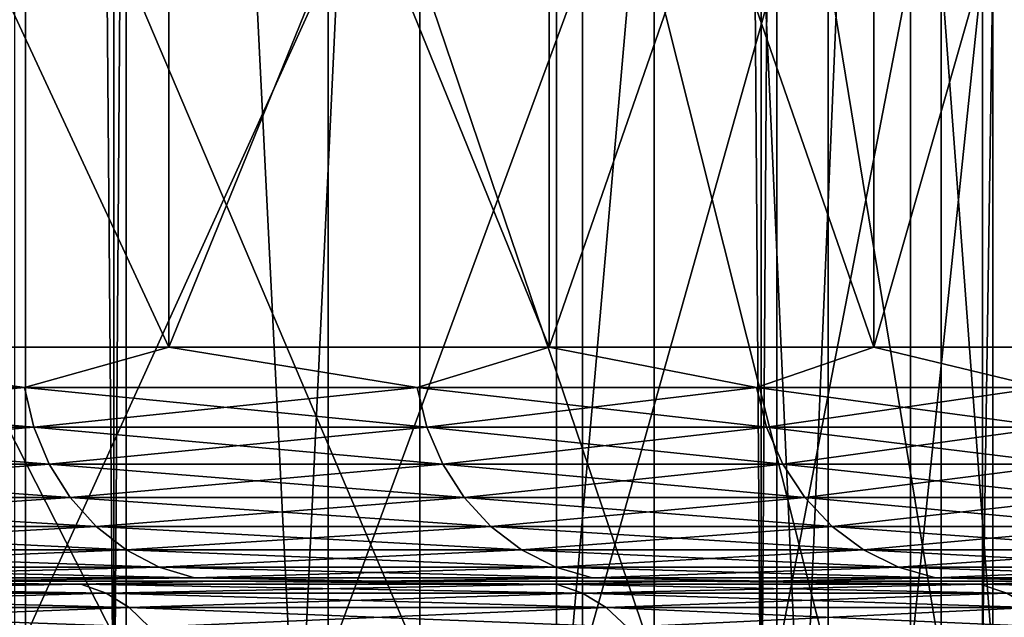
# Model space of a CAD drawing. Header units: metres. Extents: x -30 to 30, y -76 to 64.
# Tile 272 of 541: x 17.498 to 18.76, y -53.746 to -52.98. Entities that reach past the tile are written whole.
import ezdxf

# ---------------------------------------------------------------- set-up
doc = ezdxf.new("R2010")
doc.units = ezdxf.units.M
doc.layers.add('solid_508511', color=7, linetype='CONTINUOUS')

msp = doc.modelspace()

# ---------------------------------------------------------------- linework, layer by layer
at = {"layer": 'solid_508511'}
for points in [[(16.729582, -54, 15.783569), (17.619013, -54, 14.784127), (16.729612, 57.5, 15.783537)], [(16.729582, -54, -15.783569), (16.729612, 57.5, -15.783537), (17.618999, 57.5, -14.784141)], [(17.619013, -54, -14.784127), (16.729582, -54, -15.783569), (17.618999, 57.5, -14.784141)], [(17.619013, -54, 14.784127), (17.618999, 57.5, 14.784141), (16.729612, 57.5, 15.783537)], [(18.448824, -54, 13.734659), (18.448826, 57.5, 13.734654), (17.618999, 57.5, 14.784141)], [(17.619013, -54, 14.784127), (18.448824, -54, 13.734659), (17.618999, 57.5, 14.784141)], [(17.619013, -54, -14.784127), (17.618999, 57.5, -14.784141), (18.448826, 57.5, -13.734654)], [(18.448824, -54, -13.734659), (17.619013, -54, -14.784127), (18.448826, 57.5, -13.734654)], [(18.448824, -54, 13.734659), (19.216213, -54, 12.638717), (18.448826, 57.5, 13.734654)], [(18.448824, -54, -13.734659), (18.448826, 57.5, -13.734654), (19.216236, 57.5, -12.638679)], [(19.216213, -54, -12.638717), (18.448824, -54, -13.734659), (19.216236, 57.5, -12.638679)], [(19.216213, -54, 12.638717), (19.216236, 57.5, 12.638679), (18.448826, 57.5, 13.734654)], [(16.758091, -47, 12.655681), (17.505795, -47, 11.599435), (16.758362, -54, 12.655328)], [(16.758091, -47, -12.655681), (17.140135, -54, -12.133251), (17.50565, -54, -11.599666)], [(17.505795, -47, -11.599435), (16.758091, -47, -12.655681), (17.50565, -54, -11.599666)], [(17.505795, -47, 11.599435), (17.140135, -54, 12.133251), (16.758362, -54, 12.655328)], [(17.505795, -47, 11.599435), (17.50565, -54, 11.599666), (17.140135, -54, 12.133251)], [(17.505795, -47, 11.599435), (17.854559, -54, 11.055076), (17.50565, -54, 11.599666)], [(17.505795, -47, -11.599435), (17.50565, -54, -11.599666), (17.854559, -54, -11.055076)], [(17.505795, -47, 11.599435), (18.186512, -47, 10.500049), (17.854559, -54, 11.055076)], [(18.186512, -47, -10.500049), (17.505795, -47, -11.599435), (17.854559, -54, -11.055076)], [(18.186512, -47, 10.500049), (18.186533, -54, 10.500001), (17.854559, -54, 11.055076)], [(18.186512, -47, -10.500049), (17.854559, -54, -11.055076), (18.186533, -54, -10.500001)], [(18.186512, -47, 10.500049), (18.798304, -47, 9.360759), (18.186533, -54, 10.500001)], [(18.186512, -47, -10.500049), (18.186533, -54, -10.500001), (18.501255, -54, -9.934965)], [(18.798304, -47, -9.360759), (18.186512, -47, -10.500049), (18.501255, -54, -9.934965)], [(18.798304, -47, 9.360759), (18.501255, -54, 9.934965), (18.186533, -54, 10.500001)], [(18.798304, -47, 9.360759), (18.798429, -54, 9.360506), (18.501255, -54, 9.934965)], [(18.798304, -47, -9.360759), (18.501255, -54, -9.934965), (18.798429, -54, -9.360506)], [(17.689365, -53.400002, 8.323991), (17.689365, -52.200001, 8.323991), (17.131792, -52.200001, 9.41829)], [(17.131792, -53.400002, 9.41829), (17.689365, -53.400002, 8.323991), (17.131792, -52.200001, 9.41829)], [(17.131792, -53.400002, -9.41829), (17.131792, -52.200001, -9.41829), (17.689365, -52.200001, -8.323991)], [(17.689365, -53.400002, -8.323991), (17.131792, -53.400002, -9.41829), (17.689365, -52.200001, -8.323991)], [(18.177128, -53.400002, 7.19684), (18.177128, -52.200001, 7.19684), (17.689365, -52.200001, 8.323991)], [(17.689365, -53.400002, 8.323991), (18.177128, -53.400002, 7.19684), (17.689365, -52.200001, 8.323991)], [(17.689365, -53.400002, -8.323991), (17.689365, -52.200001, -8.323991), (18.177128, -52.200001, -7.19684)], [(18.177128, -53.400002, -7.19684), (17.689365, -53.400002, -8.323991), (18.177128, -52.200001, -7.19684)], [(18.593153, -53.400002, 6.041286), (18.593153, -52.200001, 6.041286), (18.177128, -52.200001, 7.19684)], [(18.177128, -53.400002, 7.19684), (18.593153, -53.400002, 6.041286), (18.177128, -52.200001, 7.19684)], [(18.177128, -53.400002, -7.19684), (18.177128, -52.200001, -7.19684), (18.593153, -52.200001, -6.041286)], [(18.593153, -53.400002, -6.041286), (18.177128, -53.400002, -7.19684), (18.593153, -52.200001, -6.041286)], [(18.935801, -53.400002, 4.861891), (18.935801, -52.200001, 4.861891), (18.593153, -52.200001, 6.041286)], [(18.593153, -53.400002, 6.041286), (18.935801, -53.400002, 4.861891), (18.593153, -52.200001, 6.041286)], [(18.593153, -53.400002, -6.041286), (18.593153, -52.200001, -6.041286), (18.935801, -52.200001, -4.861891)], [(18.935801, -53.400002, -4.861891), (18.593153, -53.400002, -6.041286), (18.935801, -52.200001, -4.861891)], [(17.183969, -52.914612, -7.501579), (17.183969, -53.800961, -7.501579), (17.634918, -53.800961, -6.369626)], [(17.634918, -52.914612, -6.369626), (17.183969, -52.914612, -7.501579), (17.634918, -53.800961, -6.369626)], [(17.893896, -52.914612, 5.600982), (17.893896, -53.800961, 5.600982), (17.492193, -53.800961, 6.751715)], [(17.492193, -52.914612, 6.751715), (17.893896, -52.914612, 5.600982), (17.492193, -53.800961, 6.751715)], [(17.634918, -52.914612, -6.369626), (17.634918, -53.800961, -6.369626), (18.011356, -53.800961, -5.210906)], [(18.011356, -52.914612, -5.210906), (17.634918, -52.914612, -6.369626), (18.011356, -53.800961, -5.210906)], [(18.219841, -52.914612, 4.427176), (18.219841, -53.800961, 4.427176), (17.893896, -53.800961, 5.600982)], [(17.893896, -52.914612, 5.600982), (18.219841, -52.914612, 4.427176), (17.893896, -53.800961, 5.600982)], [(18.011356, -52.914612, -5.210906), (18.011356, -53.800961, -5.210906), (18.311838, -53.800961, -4.029777)], [(18.311838, -52.914612, -4.029777), (18.011356, -52.914612, -5.210906), (18.311838, -53.800961, -4.029777)], [(18.468941, -52.914612, 3.234302), (18.468941, -53.800961, 3.234302), (18.219841, -53.800961, 4.427176)], [(18.219841, -52.914612, 4.427176), (18.468941, -52.914612, 3.234302), (18.219841, -53.800961, 4.427176)], [(18.311838, -52.914612, -4.029777), (18.311838, -53.800961, -4.029777), (18.534857, -53.800961, -2.832238)], [(18.534857, -52.914612, -2.832238), (18.311838, -52.914612, -4.029777), (18.534857, -53.800961, -2.832238)], [(18.640018, -52.914612, 2.027856), (18.640018, -53.800961, 2.027856), (18.468941, -53.800961, 3.234302)], [(18.468941, -52.914612, 3.234302), (18.640018, -52.914612, 2.027856), (18.468941, -53.800961, 3.234302)], [(18.534857, -52.914612, -2.832238), (18.534857, -53.800961, -2.832238), (18.67971, -53.800961, -1.622015)], [(18.67971, -52.914612, -1.622015), (18.534857, -52.914612, -2.832238), (18.67971, -53.800961, -1.622015)], [(18.732365, -52.914612, 0.813027), (18.732365, -53.800961, 0.813027), (18.640018, -53.800961, 2.027856)], [(18.640018, -52.914612, 2.027856), (18.732365, -52.914612, 0.813027), (18.640018, -53.800961, 2.027856)], [(18.67971, -52.914612, -1.622015), (18.67971, -53.800961, -1.622015), (18.745611, -53.800961, -0.405663)], [(18.745611, -52.914612, -0.405663), (18.67971, -52.914612, -1.622015), (18.745611, -53.800961, -0.405663)], [(18.745611, -52.914612, -0.405663), (18.745611, -53.800961, -0.405663), (18.732365, -53.800961, 0.813027)], [(18.732365, -52.914612, 0.813027), (18.745611, -52.914612, -0.405663), (18.732365, -53.800961, 0.813027)], [(16.934689, -53.451733, -9.777247), (17.131792, -53.400002, -9.41829), (17.504465, -53.451733, -8.716188)], [(17.504465, -53.451733, 8.716188), (17.131792, -53.400002, 9.41829), (16.934689, -53.451733, 9.777247)], [(17.504465, -53.451733, -8.716188), (17.131792, -53.400002, -9.41829), (17.689365, -53.400002, -8.323991)], [(17.504465, -53.451733, 8.716188), (17.689365, -53.400002, 8.323991), (17.131792, -53.400002, 9.41829)], [(17.504465, -53.451733, -8.716188), (17.689365, -53.400002, -8.323991), (18.007841, -53.451733, -7.622066)], [(18.007841, -53.451733, 7.622066), (17.689365, -53.400002, 8.323991), (17.504465, -53.451733, 8.716188)], [(18.007841, -53.451733, -7.622066), (17.689365, -53.400002, -8.323991), (18.177128, -53.400002, -7.19684)], [(18.007841, -53.451733, 7.622066), (18.177128, -53.400002, 7.19684), (17.689365, -53.400002, 8.323991)], [(18.007841, -53.451733, -7.622066), (18.177128, -53.400002, -7.19684), (18.442907, -53.451733, -6.49903)], [(18.442907, -53.451733, 6.49903), (18.177128, -53.400002, 7.19684), (18.007841, -53.451733, 7.622066)], [(18.442907, -53.451733, -6.49903), (18.177128, -53.400002, -7.19684), (18.593153, -53.400002, -6.041286)], [(18.442907, -53.451733, 6.49903), (18.593153, -53.400002, 6.041286), (18.177128, -53.400002, 7.19684)], [(18.442907, -53.451733, -6.49903), (18.593153, -53.400002, -6.041286), (18.808014, -53.451733, -5.351341)], [(18.808014, -53.451733, 5.351341), (18.593153, -53.400002, 6.041286), (18.442907, -53.451733, 6.49903)], [(18.808014, -53.451733, -5.351341), (18.593153, -53.400002, -6.041286), (18.935801, -53.400002, -4.861891)], [(18.808014, -53.451733, 5.351341), (18.935801, -53.400002, 4.861891), (18.593153, -53.400002, 6.041286)], [(16.934689, -53.451733, 9.777247), (16.946373, -53.502312, 9.783993), (17.516542, -53.502312, 8.722201)], [(17.504465, -53.451733, 8.716188), (16.934689, -53.451733, 9.777247), (17.516542, -53.502312, 8.722201)], [(16.934689, -53.451733, -9.777247), (17.504465, -53.451733, -8.716188), (16.946373, -53.502312, -9.783993)], [(17.504465, -53.451733, -8.716188), (17.516542, -53.502312, -8.722201), (16.946373, -53.502312, -9.783993)], [(17.504465, -53.451733, 8.716188), (17.516542, -53.502312, 8.722201), (18.020266, -53.502312, 7.627324)], [(18.007841, -53.451733, 7.622066), (17.504465, -53.451733, 8.716188), (18.020266, -53.502312, 7.627324)], [(17.504465, -53.451733, -8.716188), (18.007841, -53.451733, -7.622066), (17.516542, -53.502312, -8.722201)], [(18.007841, -53.451733, -7.622066), (18.020266, -53.502312, -7.627324), (17.516542, -53.502312, -8.722201)], [(18.007841, -53.451733, 7.622066), (18.020266, -53.502312, 7.627324), (18.455631, -53.502312, 6.503514)], [(18.442907, -53.451733, 6.49903), (18.007841, -53.451733, 7.622066), (18.455631, -53.502312, 6.503514)], [(18.007841, -53.451733, -7.622066), (18.442907, -53.451733, -6.49903), (18.020266, -53.502312, -7.627324)], [(18.442907, -53.451733, -6.49903), (18.455631, -53.502312, -6.503514), (18.020266, -53.502312, -7.627324)], [(18.442907, -53.451733, 6.49903), (18.455631, -53.502312, 6.503514), (18.82099, -53.502312, 5.355033)], [(18.808014, -53.451733, 5.351341), (18.442907, -53.451733, 6.49903), (18.82099, -53.502312, 5.355033)], [(18.442907, -53.451733, -6.49903), (18.808014, -53.451733, -5.351341), (18.455631, -53.502312, -6.503514)], [(18.808014, -53.451733, -5.351341), (18.82099, -53.502312, -5.355033), (18.455631, -53.502312, -6.503514)], [(16.946373, -53.502312, 9.783993), (16.96549, -53.549774, 9.795031), (17.536304, -53.549774, 8.732042)], [(17.516542, -53.502312, 8.722201), (16.946373, -53.502312, 9.783993), (17.536304, -53.549774, 8.732042)], [(16.946373, -53.502312, -9.783993), (17.516542, -53.502312, -8.722201), (16.96549, -53.549774, -9.795031)], [(17.516542, -53.502312, -8.722201), (17.536304, -53.549774, -8.732042), (16.96549, -53.549774, -9.795031)], [(17.516542, -53.502312, 8.722201), (17.536304, -53.549774, 8.732042), (18.040596, -53.549774, 7.635929)], [(18.020266, -53.502312, 7.627324), (17.516542, -53.502312, 8.722201), (18.040596, -53.549774, 7.635929)], [(17.516542, -53.502312, -8.722201), (18.020266, -53.502312, -7.627324), (17.536304, -53.549774, -8.732042)], [(18.020266, -53.502312, -7.627324), (18.040596, -53.549774, -7.635929), (17.536304, -53.549774, -8.732042)], [(18.020266, -53.502312, 7.627324), (18.040596, -53.549774, 7.635929), (18.476454, -53.549774, 6.510851)], [(18.455631, -53.502312, 6.503514), (18.020266, -53.502312, 7.627324), (18.476454, -53.549774, 6.510851)], [(18.020266, -53.502312, -7.627324), (18.455631, -53.502312, -6.503514), (18.040596, -53.549774, -7.635929)], [(18.455631, -53.502312, -6.503514), (18.476454, -53.549774, -6.510851), (18.040596, -53.549774, -7.635929)], [(18.455631, -53.502312, 6.503514), (18.476454, -53.549774, 6.510851), (18.842224, -53.549774, 5.361075)], [(18.82099, -53.502312, 5.355033), (18.455631, -53.502312, 6.503514), (18.842224, -53.549774, 5.361075)], [(18.455631, -53.502312, -6.503514), (18.82099, -53.502312, -5.355033), (18.476454, -53.549774, -6.510851)], [(18.82099, -53.502312, -5.355033), (18.842224, -53.549774, -5.361075), (18.476454, -53.549774, -6.510851)], [(16.96549, -53.549774, 9.795031), (16.991463, -53.592674, 9.810026), (17.56315, -53.592674, 8.74541)], [(17.536304, -53.549774, 8.732042), (16.96549, -53.549774, 9.795031), (17.56315, -53.592674, 8.74541)], [(16.96549, -53.549774, -9.795031), (17.536304, -53.549774, -8.732042), (16.991463, -53.592674, -9.810026)], [(17.536304, -53.549774, -8.732042), (17.56315, -53.592674, -8.74541), (16.991463, -53.592674, -9.810026)], [(17.536304, -53.549774, 8.732042), (17.56315, -53.592674, 8.74541), (18.068214, -53.592674, 7.647619)], [(18.040596, -53.549774, 7.635929), (17.536304, -53.549774, 8.732042), (18.068214, -53.592674, 7.647619)], [(17.536304, -53.549774, -8.732042), (18.040596, -53.549774, -7.635929), (17.56315, -53.592674, -8.74541)], [(18.040596, -53.549774, -7.635929), (18.068214, -53.592674, -7.647619), (17.56315, -53.592674, -8.74541)], [(18.040596, -53.549774, 7.635929), (18.068214, -53.592674, 7.647619), (18.50474, -53.592674, 6.520819)], [(18.476454, -53.549774, 6.510851), (18.040596, -53.549774, 7.635929), (18.50474, -53.592674, 6.520819)], [(18.040596, -53.549774, -7.635929), (18.476454, -53.549774, -6.510851), (18.068214, -53.592674, -7.647619)], [(18.476454, -53.549774, -6.510851), (18.50474, -53.592674, -6.520819), (18.068214, -53.592674, -7.647619)], [(18.476454, -53.549774, 6.510851), (18.50474, -53.592674, 6.520819), (18.871069, -53.592674, 5.369282)], [(18.842224, -53.549774, 5.361075), (18.476454, -53.549774, 6.510851), (18.871069, -53.592674, 5.369282)], [(18.476454, -53.549774, -6.510851), (18.842224, -53.549774, -5.361075), (18.50474, -53.592674, -6.520819)], [(18.842224, -53.549774, -5.361075), (18.871069, -53.592674, -5.369282), (18.50474, -53.592674, -6.520819)], [(16.991463, -53.592674, 9.810026), (17.023499, -53.629711, 9.828522), (17.596264, -53.629711, 8.761898)], [(17.56315, -53.592674, 8.74541), (16.991463, -53.592674, 9.810026), (17.596264, -53.629711, 8.761898)], [(16.991463, -53.592674, -9.810026), (17.56315, -53.592674, -8.74541), (17.023499, -53.629711, -9.828522)], [(17.56315, -53.592674, -8.74541), (17.596264, -53.629711, -8.761898), (17.023499, -53.629711, -9.828522)], [(17.56315, -53.592674, 8.74541), (17.596264, -53.629711, 8.761898), (18.10228, -53.629711, 7.662038)], [(18.068214, -53.592674, 7.647619), (17.56315, -53.592674, 8.74541), (18.10228, -53.629711, 7.662038)], [(17.56315, -53.592674, -8.74541), (18.068214, -53.592674, -7.647619), (17.596264, -53.629711, -8.761898)], [(18.068214, -53.592674, -7.647619), (18.10228, -53.629711, -7.662038), (17.596264, -53.629711, -8.761898)], [(18.068214, -53.592674, 7.647619), (18.10228, -53.629711, 7.662038), (18.539627, -53.629711, 6.533113)], [(18.50474, -53.592674, 6.520819), (18.068214, -53.592674, 7.647619), (18.539627, -53.629711, 6.533113)], [(18.068214, -53.592674, -7.647619), (18.50474, -53.592674, -6.520819), (18.10228, -53.629711, -7.662038)], [(18.50474, -53.592674, -6.520819), (18.539627, -53.629711, -6.533113), (18.10228, -53.629711, -7.662038)], [(18.50474, -53.592674, 6.520819), (18.539627, -53.629711, 6.533113), (18.906649, -53.629711, 5.379405)], [(18.871069, -53.592674, 5.369282), (18.50474, -53.592674, 6.520819), (18.906649, -53.629711, 5.379405)], [(18.50474, -53.592674, -6.520819), (18.871069, -53.592674, -5.369282), (18.539627, -53.629711, -6.533113)], [(18.871069, -53.592674, -5.369282), (18.906649, -53.629711, -5.379405), (18.539627, -53.629711, -6.533113)], [(17.023499, -53.629711, 9.828522), (17.060621, -53.659756, 9.849955), (17.634636, -53.659756, 8.781005)], [(17.596264, -53.629711, 8.761898), (17.023499, -53.629711, 9.828522), (17.634636, -53.659756, 8.781005)], [(17.023499, -53.629711, -9.828522), (17.596264, -53.629711, -8.761898), (17.060621, -53.659756, -9.849955)], [(17.596264, -53.629711, -8.761898), (17.634636, -53.659756, -8.781005), (17.060621, -53.659756, -9.849955)], [(17.596264, -53.629711, 8.761898), (17.634636, -53.659756, 8.781005), (18.141756, -53.659756, 7.678746)], [(18.10228, -53.629711, 7.662038), (17.596264, -53.629711, 8.761898), (18.141756, -53.659756, 7.678746)], [(17.596264, -53.629711, -8.761898), (18.10228, -53.629711, -7.662038), (17.634636, -53.659756, -8.781005)], [(18.10228, -53.629711, -7.662038), (18.141756, -53.659756, -7.678746), (17.634636, -53.659756, -8.781005)], [(18.10228, -53.629711, 7.662038), (18.141756, -53.659756, 7.678746), (18.580057, -53.659756, 6.547359)], [(18.539627, -53.629711, 6.533113), (18.10228, -53.629711, 7.662038), (18.580057, -53.659756, 6.547359)], [(18.10228, -53.629711, -7.662038), (18.539627, -53.629711, -6.533113), (18.141756, -53.659756, -7.678746)], [(18.539627, -53.629711, -6.533113), (18.580057, -53.659756, -6.547359), (18.141756, -53.659756, -7.678746)], [(18.539627, -53.629711, 6.533113), (18.580057, -53.659756, 6.547359), (18.947878, -53.659756, 5.391136)], [(18.906649, -53.629711, 5.379405), (18.539627, -53.629711, 6.533113), (18.947878, -53.659756, 5.391136)], [(18.539627, -53.629711, -6.533113), (18.906649, -53.629711, -5.379405), (18.580057, -53.659756, -6.547359)], [(18.906649, -53.629711, -5.379405), (18.947878, -53.659756, -5.391136), (18.580057, -53.659756, -6.547359)], [(17.060621, -53.659756, 9.849955), (17.101702, -53.681889, 9.873672), (17.677097, -53.681889, 8.802149)], [(17.634636, -53.659756, 8.781005), (17.060621, -53.659756, 9.849955), (17.677097, -53.681889, 8.802149)], [(17.060621, -53.659756, -9.849955), (17.634636, -53.659756, -8.781005), (17.101702, -53.681889, -9.873672)], [(17.634636, -53.659756, -8.781005), (17.677097, -53.681889, -8.802149), (17.101702, -53.681889, -9.873672)], [(17.634636, -53.659756, 8.781005), (17.677097, -53.681889, 8.802149), (18.185438, -53.681889, 7.697236)], [(18.141756, -53.659756, 7.678746), (17.634636, -53.659756, 8.781005), (18.185438, -53.681889, 7.697236)], [(17.634636, -53.659756, -8.781005), (18.141756, -53.659756, -7.678746), (17.677097, -53.681889, -8.802149)], [(18.141756, -53.659756, -7.678746), (18.185438, -53.681889, -7.697236), (17.677097, -53.681889, -8.802149)], [(18.141756, -53.659756, 7.678746), (18.185438, -53.681889, 7.697236), (18.624796, -53.681889, 6.563125)], [(18.580057, -53.659756, 6.547359), (18.141756, -53.659756, 7.678746), (18.624796, -53.681889, 6.563125)], [(18.141756, -53.659756, -7.678746), (18.580057, -53.659756, -6.547359), (18.185438, -53.681889, -7.697236)], [(18.580057, -53.659756, -6.547359), (18.624796, -53.681889, -6.563125), (18.185438, -53.681889, -7.697236)], [(18.580057, -53.659756, 6.547359), (18.624796, -53.681889, 6.563125), (18.993502, -53.681889, 5.404118)], [(18.947878, -53.659756, 5.391136), (18.580057, -53.659756, 6.547359), (18.993502, -53.681889, 5.404118)], [(18.580057, -53.659756, -6.547359), (18.947878, -53.659756, -5.391136), (18.624796, -53.681889, -6.563125)], [(18.947878, -53.659756, -5.391136), (18.993502, -53.681889, -5.404118), (18.624796, -53.681889, -6.563125)], [(17.101702, -53.681889, 9.873672), (17.145489, -53.695442, 9.898952), (17.722359, -53.695442, 8.824686)], [(17.677097, -53.681889, 8.802149), (17.101702, -53.681889, 9.873672), (17.722359, -53.695442, 8.824686)], [(17.101702, -53.681889, -9.873672), (17.677097, -53.681889, -8.802149), (17.145489, -53.695442, -9.898952)], [(17.677097, -53.681889, -8.802149), (17.722359, -53.695442, -8.824686), (17.145489, -53.695442, -9.898952)], [(17.677097, -53.681889, 8.802149), (17.722359, -53.695442, 8.824686), (18.232, -53.695442, 7.716944)], [(18.185438, -53.681889, 7.697236), (17.677097, -53.681889, 8.802149), (18.232, -53.695442, 7.716944)], [(17.677097, -53.681889, -8.802149), (18.185438, -53.681889, -7.697236), (17.722359, -53.695442, -8.824686)], [(18.185438, -53.681889, -7.697236), (18.232, -53.695442, -7.716944), (17.722359, -53.695442, -8.824686)], [(18.185438, -53.681889, 7.697236), (18.232, -53.695442, 7.716944), (18.672482, -53.695442, 6.579929)], [(18.624796, -53.681889, 6.563125), (18.185438, -53.681889, 7.697236), (18.672482, -53.695442, 6.579929)], [(18.185438, -53.681889, -7.697236), (18.624796, -53.681889, -6.563125), (18.232, -53.695442, -7.716944)], [(18.624796, -53.681889, -6.563125), (18.672482, -53.695442, -6.579929), (18.232, -53.695442, -7.716944)], [(18.624796, -53.681889, 6.563125), (18.672482, -53.695442, 6.579929), (19.042133, -53.695442, 5.417954)], [(18.993502, -53.681889, 5.404118), (18.624796, -53.681889, 6.563125), (19.042133, -53.695442, 5.417954)], [(18.624796, -53.681889, -6.563125), (18.993502, -53.681889, -5.404118), (18.672482, -53.695442, -6.579929)], [(18.993502, -53.681889, -5.404118), (19.042133, -53.695442, -5.417954), (18.672482, -53.695442, -6.579929)], [(16.90328, -53.703842, -11.667492), (17.088108, -53.700001, -11.324597), (17.576906, -53.703842, -10.62561)], [(17.576906, -53.703842, 10.62561), (17.088104, -53.700001, 11.324602), (16.90328, -53.703842, 11.667492)], [(16.90328, -53.703842, 11.667492), (16.934187, -53.71524, 11.688826), (17.609045, -53.71524, 10.64504)], [(17.576906, -53.703842, 10.62561), (16.90328, -53.703842, 11.667492), (17.609045, -53.71524, 10.64504)], [(16.90328, -53.703842, -11.667492), (17.576906, -53.703842, -10.62561), (16.934187, -53.71524, -11.688826)], [(17.576906, -53.703842, -10.62561), (17.609045, -53.71524, -10.64504), (16.934187, -53.71524, -11.688826)], [(17.394138, -53.700001, 9.563807), (17.088104, -53.700001, 11.324602), (17.752909, -53.700001, 10.25106)], [(17.576906, -53.703842, 10.62561), (17.752909, -53.700001, 10.25106), (17.088104, -53.700001, 11.324602)], [(17.394123, -53.700001, -9.563835), (17.752913, -53.700001, -10.251055), (17.088108, -53.700001, -11.324597)], [(17.576906, -53.703842, -10.62561), (17.088108, -53.700001, -11.324597), (17.752913, -53.700001, -10.251055)], [(17.722359, -53.695442, 8.824686), (17.145489, -53.695442, 9.898952), (17.394138, -53.700001, 9.563807)], [(17.145489, -53.695442, -9.898952), (17.722359, -53.695442, -8.824686), (17.394123, -53.700001, -9.563835)], [(17.722359, -53.695442, -8.824686), (17.960386, -53.700001, -8.452628), (17.394123, -53.700001, -9.563835)], [(17.394123, -53.700001, -9.563835), (17.960386, -53.700001, -8.452628), (17.752913, -53.700001, -10.251055)], [(17.722359, -53.695442, 8.824686), (17.394138, -53.700001, 9.563807), (17.9604, -53.700001, 8.4526)], [(17.9604, -53.700001, 8.4526), (17.394138, -53.700001, 9.563807), (17.752909, -53.700001, 10.25106)], [(17.576906, -53.703842, -10.62561), (17.752913, -53.700001, -10.251055), (18.186398, -53.703842, -9.544957)], [(18.186398, -53.703842, 9.544957), (17.752909, -53.700001, 10.25106), (17.576906, -53.703842, 10.62561)], [(17.576906, -53.703842, 10.62561), (17.609045, -53.71524, 10.64504), (18.21965, -53.71524, 9.56241)], [(18.186398, -53.703842, 9.544957), (17.576906, -53.703842, 10.62561), (18.21965, -53.71524, 9.56241)], [(17.576906, -53.703842, -10.62561), (18.186398, -53.703842, -9.544957), (17.609045, -53.71524, -10.64504)], [(18.186398, -53.703842, -9.544957), (18.21965, -53.71524, -9.56241), (17.609045, -53.71524, -10.64504)], [(18.232, -53.695442, 7.716944), (17.722359, -53.695442, 8.824686), (17.9604, -53.700001, 8.4526)], [(17.722359, -53.695442, -8.824686), (18.232, -53.695442, -7.716944), (17.960386, -53.700001, -8.452628)], [(17.9604, -53.700001, 8.4526), (17.752909, -53.700001, 10.25106), (18.350355, -53.700001, 9.138621)], [(18.186398, -53.703842, 9.544957), (18.350355, -53.700001, 9.138621), (17.752909, -53.700001, 10.25106)], [(17.960386, -53.700001, -8.452628), (18.350357, -53.700001, -9.138617), (17.752913, -53.700001, -10.251055)], [(18.186398, -53.703842, -9.544957), (17.752913, -53.700001, -10.251055), (18.350357, -53.700001, -9.138617)], [(18.232, -53.695442, -7.716944), (18.455757, -53.700001, -7.308045), (17.960386, -53.700001, -8.452628)], [(17.960386, -53.700001, -8.452628), (18.455757, -53.700001, -7.308045), (18.350357, -53.700001, -9.138617)], [(18.232, -53.695442, 7.716944), (17.9604, -53.700001, 8.4526), (18.455769, -53.700001, 7.308016)], [(18.455769, -53.700001, 7.308016), (17.9604, -53.700001, 8.4526), (18.350355, -53.700001, 9.138621)], [(18.186398, -53.703842, -9.544957), (18.350357, -53.700001, -9.138617), (18.729527, -53.703842, -8.429476)], [(18.729527, -53.703842, 8.429476), (18.350355, -53.700001, 9.138621), (18.186398, -53.703842, 9.544957)], [(18.186398, -53.703842, 9.544957), (18.21965, -53.71524, 9.56241), (18.763773, -53.71524, 8.444889)], [(18.729527, -53.703842, 8.429476), (18.186398, -53.703842, 9.544957), (18.763773, -53.71524, 8.444889)], [(18.186398, -53.703842, -9.544957), (18.729527, -53.703842, -8.429476), (18.21965, -53.71524, -9.56241)], [(18.729527, -53.703842, -8.429476), (18.763773, -53.71524, -8.444889), (18.21965, -53.71524, -9.56241)], [(18.672482, -53.695442, 6.579929), (18.232, -53.695442, 7.716944), (18.455769, -53.700001, 7.308016)], [(18.232, -53.695442, -7.716944), (18.672482, -53.695442, -6.579929), (18.455757, -53.700001, -7.308045)], [(18.455769, -53.700001, 7.308016), (18.350355, -53.700001, 9.138621), (18.878208, -53.700001, 7.991446)], [(18.729527, -53.703842, 8.429476), (18.878208, -53.700001, 7.991446), (18.350355, -53.700001, 9.138621)], [(18.878239, -53.700001, -6.134702), (18.87821, -53.700001, -7.991442), (18.350357, -53.700001, -9.138617)], [(18.729527, -53.703842, -8.429476), (18.350357, -53.700001, -9.138617), (18.87821, -53.700001, -7.991442)], [(18.455757, -53.700001, -7.308045), (18.878239, -53.700001, -6.134702), (18.350357, -53.700001, -9.138617)], [(18.672482, -53.695442, -6.579929), (18.878239, -53.700001, -6.134702), (18.455757, -53.700001, -7.308045)], [(18.672482, -53.695442, 6.579929), (18.455769, -53.700001, 7.308016), (18.878248, -53.700001, 6.134672)], [(18.878248, -53.700001, 6.134672), (18.455769, -53.700001, 7.308016), (18.878208, -53.700001, 7.991446)], [(19.042133, -53.695442, 5.417954), (18.672482, -53.695442, 6.579929), (18.878248, -53.700001, 6.134672)], [(18.672482, -53.695442, -6.579929), (19.042133, -53.695442, -5.417954), (18.878239, -53.700001, -6.134702)], [(18.729527, -53.703842, -8.429476), (18.87821, -53.700001, -7.991442), (19.204315, -53.703842, -7.283236)], [(19.204315, -53.703842, 7.283236), (18.878208, -53.700001, 7.991446), (18.729527, -53.703842, 8.429476)], [(18.729527, -53.703842, 8.429476), (18.763773, -53.71524, 8.444889), (19.239429, -53.71524, 7.296553)], [(19.204315, -53.703842, 7.283236), (18.729527, -53.703842, 8.429476), (19.239429, -53.71524, 7.296553)], [(18.729527, -53.703842, -8.429476), (19.204315, -53.703842, -7.283236), (18.763773, -53.71524, -8.444889)], [(16.934187, -53.71524, 11.688826), (16.962667, -53.733749, 11.708485), (17.63866, -53.733749, 10.662943)], [(17.609045, -53.71524, 10.64504), (16.934187, -53.71524, 11.688826), (17.63866, -53.733749, 10.662943)], [(16.934187, -53.71524, -11.688826), (17.609045, -53.71524, -10.64504), (16.962667, -53.733749, -11.708485)], [(17.609045, -53.71524, -10.64504), (17.63866, -53.733749, -10.662943), (16.962667, -53.733749, -11.708485)], [(17.609045, -53.71524, 10.64504), (17.63866, -53.733749, 10.662943), (18.250294, -53.733749, 9.578493)], [(18.21965, -53.71524, 9.56241), (17.609045, -53.71524, 10.64504), (18.250294, -53.733749, 9.578493)], [(17.609045, -53.71524, -10.64504), (18.21965, -53.71524, -9.56241), (17.63866, -53.733749, -10.662943)], [(18.21965, -53.71524, -9.56241), (18.250294, -53.733749, -9.578493), (17.63866, -53.733749, -10.662943)], [(18.21965, -53.71524, 9.56241), (18.250294, -53.733749, 9.578493), (18.795332, -53.733749, 8.459092)], [(18.763773, -53.71524, 8.444889), (18.21965, -53.71524, 9.56241), (18.795332, -53.733749, 8.459092)], [(18.21965, -53.71524, -9.56241), (18.763773, -53.71524, -8.444889), (18.250294, -53.733749, -9.578493)], [(18.763773, -53.71524, -8.444889), (18.795332, -53.733749, -8.459092), (18.250294, -53.733749, -9.578493)], [(16.962667, -53.733749, 11.708485), (16.987625, -53.758663, 11.725711), (17.664614, -53.758663, 10.678631)], [(17.63866, -53.733749, 10.662943), (16.962667, -53.733749, 11.708485), (17.664614, -53.758663, 10.678631)], [(16.962667, -53.733749, -11.708485), (17.63866, -53.733749, -10.662943), (16.987625, -53.758663, -11.725711)], [(17.63866, -53.733749, -10.662943), (17.664614, -53.758663, -10.678631), (16.987625, -53.758663, -11.725711)], [(17.63866, -53.733749, 10.662943), (17.664614, -53.758663, 10.678631), (18.277145, -53.758663, 9.592586)], [(18.250294, -53.733749, 9.578493), (17.63866, -53.733749, 10.662943), (18.277145, -53.758663, 9.592586)], [(17.63866, -53.733749, -10.662943), (18.250294, -53.733749, -9.578493), (17.664614, -53.758663, -10.678631)], [(18.250294, -53.733749, -9.578493), (18.277145, -53.758663, -9.592586), (17.664614, -53.758663, -10.678631)], [(18.250294, -53.733749, 9.578493), (18.277145, -53.758663, 9.592586), (18.822985, -53.758663, 8.471538)], [(18.795332, -53.733749, 8.459092), (18.250294, -53.733749, 9.578493), (18.822985, -53.758663, 8.471538)], [(18.250294, -53.733749, -9.578493), (18.795332, -53.733749, -8.459092), (18.277145, -53.758663, -9.592586)], [(18.795332, -53.733749, -8.459092), (18.822985, -53.758663, -8.471538), (18.277145, -53.758663, -9.592586)]]:
    msp.add_3dface(points, dxfattribs=at)

doc.saveas('drawing.dxf')
